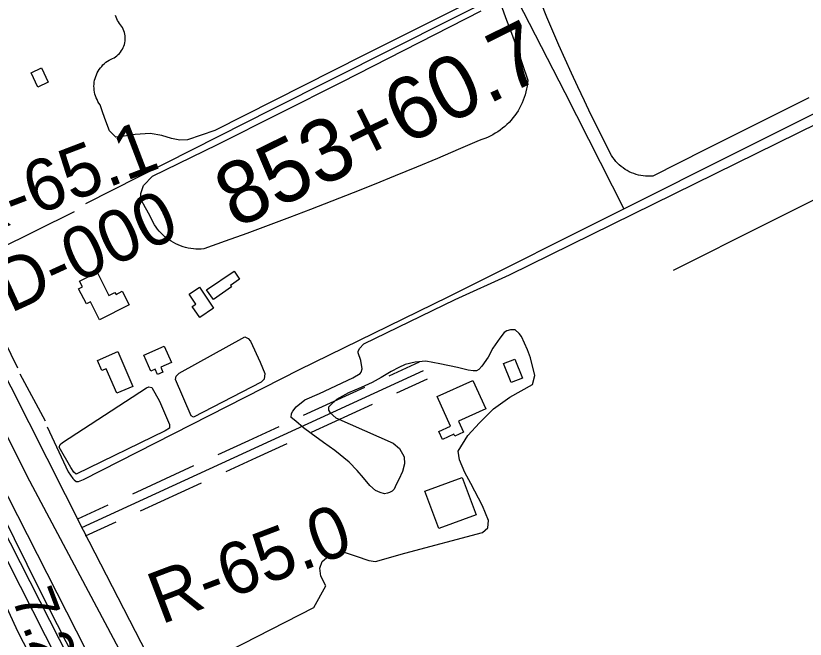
# Model space of a CAD drawing. Extents: x 3684037 to 3722149, y 433263 to 459021.
# Drawn here: x 3709731 to 3710994, y 445630 to 446628 of the extents above; entities that cross this region are included whole.
import ezdxf

# ---------------------------------------------------------------- set-up
doc = ezdxf.new("R2010")
doc.units = 0
for name, color, linetype in [('V-BLDG-OTLN', 7, 'Continuous'), ('V-FLOD-BASE', 7, 'Continuous'), ('V-LEVE-TOET', 7, 'Continuous'), ('V-RIVR-EDGE', 7, 'Continuous'), ('V-RIVR-RANG', 7, 'Continuous'), ('V-RIVR-RANG-IDEN', 7, 'Continuous'), ('V-ROAD-CNTR', 7, 'Continuous'), ('V-RRAP-FSHR', 7, 'Continuous'), ('V-SITE-VEGE', 7, 'Continuous'), ('V-SURV-IDEN', 7, 'Continuous'), ('V-SURV-LINE', 7, 'Continuous'), ('V-TOPO-SHOR', 7, 'Continuous'), ('V-UTIL-IDEN', 7, 'Continuous')]:
    doc.layers.add(name, color=color, linetype=linetype)

msp = doc.modelspace()

# ---------------------------------------------------------------- linework, layer by layer
at = {"layer": 'V-BLDG-OTLN'}
for points in [[(3709771.8, 446544.3), (3709782.8, 446521.4), (3709766.3, 446513.5), (3709755.4, 446536.4)], [(3709860.9, 446217.5), (3709880, 446180.2), (3709889.6, 446185.1), (3709891.3, 446181.8), (3709901, 446186.8), (3709912.1, 446165.1), (3709864.9, 446140.9), (3709850.2, 446169.7), (3709843.9, 446166.5), (3709831.4, 446190.8), (3709837.5, 446193.9), (3709832.8, 446203.1)], [(3710036.1, 446189.3), (3710080.1, 446219), (3710088.9, 446206.1), (3710074.4, 446196.1), (3710075.9, 446194), (3710047.5, 446173.9)], [(3710024.7, 446193.4), (3710047.5, 446159.9), (3710025.2, 446144.8), (3710013.2, 446162.3), (3710019, 446166.2), (3710008.1, 446182.2)], [(3709935.7, 446084.6), (3709968.5, 446099.2), (3709980.2, 446072.8), (3709962.8, 446065.1), (3709966.1, 446057.5), (3709957.8, 446053.7), (3709954.1, 446062.1), (3709947, 446059)], [(3709861.4, 446076.2), (3709894.1, 446090.3), (3709918.1, 446034.6), (3709892.3, 446023.5), (3709875.4, 446062.8), (3709868.5, 446059.8)], [(3710529.3, 446078.4), (3710541.6, 446048), (3710523.7, 446040.8), (3710511.5, 446071.3)], [(3710405, 446018.3), (3710462.4, 446044.2), (3710483, 445998.5), (3710439.2, 445978.7), (3710447.1, 445961.1), (3710433.3, 445954.9), (3710432, 445958), (3710413.6, 445949.7), (3710407.8, 445962.5), (3710426.4, 445971)], [(3710445, 445888.9), (3710467.4, 445829.2), (3710407.8, 445806.9), (3710385.5, 445866.7)]]:
    msp.add_lwpolyline(points, close=True, dxfattribs=at)
at = {"layer": 'V-FLOD-BASE'}
msp.add_lwpolyline([(3709949.4, 445354.6), (3709769.9, 445707.3), (3709501.3, 446251.2)], dxfattribs=at)
at = {"layer": 'V-LEVE-TOET'}
for points in [[(3709570.4, 446247.7), (3709748.7, 445891.5), (3709958.4, 445497.1), (3710157.7, 445111.3), (3710411.5, 444618.4), (3710668.3, 444121.4), (3710862.4, 443660.9), (3710963.1, 443415.1)], [(3709798.2, 445596.1), (3709618.1, 445951.1), (3709488.9, 446229.6)]]:
    msp.add_lwpolyline(points, dxfattribs=at)
at = {"layer": 'V-RIVR-EDGE'}
msp.add_spline([(3707057.6, 450460), (3707081.5, 450431), (3707105.4, 450392.5), (3707125.2, 450359), (3707163.5, 450300.1), (3707183.8, 450270.2), (3707206.7, 450223.2), (3707227.4, 450181.5), (3707252.2, 450142.1), (3707265.7, 450117.2), (3707275.1, 450098.6), (3707318.4, 450037.9), (3707353.1, 449985.4), (3707385.1, 449939.7), (3707406.2, 449908.4), (3707430.1, 449871.3), (3707455.8, 449833.7), (3707495.5, 449785.2), (3707517.1, 449753.5), (3707534.2, 449727.2), (3707562.1, 449687.8), (3707582.8, 449647.1), (3707592.7, 449624), (3707604, 449607.7), (3707632.4, 449565.1), (3707692.3, 449470.5), (3707727.8, 449403.9), (3707751.7, 449355.5), (3707768.3, 449325.1), (3707817.4, 449240), (3707854.8, 449182), (3707880.9, 449141.7), (3707898.9, 449116.4), (3707960.2, 449034.8), (3707990.9, 448990.4), (3708021, 448942.4), (3708046.2, 448893.5), (3708087.2, 448819.7), (3708107.5, 448788.9), (3708130.4, 448754.1), (3708144.4, 448727.8), (3708155.2, 448700.2), (3708176.4, 448674.8), (3708204.3, 448634.1), (3708224.6, 448599.2), (3708242.6, 448567.5), (3708259.7, 448533.1), (3708300.5, 448421.8), (3708313.1, 448391), (3708333.4, 448345.3), (3708350.5, 448310.4), (3708400.4, 448222.6), (3708436, 448162.8), (3708462.6, 448121.1), (3708493.6, 448064.1), (3708520.6, 448004.3), (3708547.2, 447952.3), (3708560.7, 447921), (3708599.3, 447820.1), (3708618.6, 447774.4), (3708636.6, 447732.3), (3708686, 447611.4), (3708709, 447557.6), (3708728.8, 447517.7), (3708790.9, 447400.9), (3708813.8, 447343), (3708823.7, 447322.6), (3708832.7, 447310.4), (3708844, 447304.9), (3708854.8, 447299.9), (3708866.6, 447292.2), (3708878.3, 447274.6), (3708903, 447223.9), (3708928.6, 447154.2), (3708946.6, 447092.6), (3708972.6, 447032.4), (3709004.6, 446957.3), (3709022.1, 446919.3), (3709036.9, 446872.6), (3709065.7, 446798.4), (3709084.6, 446762.2), (3709116.1, 446705.2), (3709133.2, 446676.2), (3709190.8, 446579.3), (3709228.6, 446520.4), (3709242.2, 446506.8), (3709273.7, 446461.5), (3709296.2, 446418), (3709323.6, 446357.8), (3709346.1, 446307.1), (3709405.1, 446179.9), (3709417.6, 446143.3), (3709427, 446089), (3709431.5, 446069.1), (3709442.2, 446043.3), (3709459.8, 446017.9), (3709485, 445975.8), (3709516.5, 445917.4), (3709528.2, 445886.2), (3709547.1, 445830.1), (3709579.8, 445736.4), (3709592.4, 445699.3), (3709614.4, 445642.3), (3709638.7, 445596.1), (3709660.3, 445552.2), (3709689.1, 445487.4), (3709716.1, 445435.4), (3709727.8, 445413.2), (3709767, 445336.7), (3709796.2, 445272.8), (3709817.8, 445223.5), (3709885.2, 445070.1), (3709914, 445011.7), (3709955.3, 444895.8), (3709967, 444870), (3709990.9, 444833.8), (3710021.5, 444779), (3710062, 444721.5), (3710099, 444671.2), (3710125.5, 444614.6), (3710149.4, 444558.9), (3710206.5, 444434.9), (3710232.6, 444377.8), (3710256, 444325.8), (3710301.8, 444226.7), (3710336.4, 444144.7), (3710353.1, 444103.1), (3710397.1, 443983.2), (3710422.3, 443923), (3710475.8, 443823.3), (3710506.4, 443776.2), (3710521.3, 443745), (3710531.1, 443701.6), (3710571.1, 443591.6), (3710592.2, 443543.2), (3710610.2, 443507), (3710643.1, 443453.5), (3710685.4, 443374.7), (3710721.4, 443310.4), (3710726.8, 443298.2), (3710725.9, 443280.1), (3710724.9, 443258.9), (3710728.5, 443241.7), (3710736.6, 443228.1), (3710746.5, 443216.8), (3710761.9, 443210), (3710784.5, 443208.1), (3710799.9, 443212.6), (3710819.8, 443223.4), (3710828.8, 443224.3), (3710832, 443222), (3710845.5, 443189.9), (3710847.7, 443178.6), (3710844.5, 443169.5), (3710837.7, 443158.2), (3710824.1, 443142.4), (3710796, 443115.8), (3710790.1, 443110.9), (3710787.8, 443107.7), (3710786.5, 443099.6), (3710789.1, 443080.6), (3710800.8, 443053.9), (3710807.1, 443036.2), (3710810.7, 443032.6), (3710815.2, 443023.1), (3710815.2, 443014.5), (3710814.3, 443006.8), (3710817.9, 442996.4), (3710822.8, 442987.4), (3710832.3, 442981.9), (3710840, 442976.5), (3710855.3, 442958.3), (3710863.4, 442945.7), (3710869.7, 442927.6), (3710881.8, 442907.2)], degree=3, dxfattribs=at)
at = {"layer": 'V-ROAD-CNTR'}
for points in [[(3708405.8, 448759.9), (3708828.8, 447915.2), (3709103.7, 447372.9), (3709282.7, 447017.3), (3709556.7, 446389.8), (3709664.3, 446149.3), (3709838.6, 445804.3), (3710393, 444727.7)], [(3710328.2, 446051.3), (3710377.1, 446073.7)], [(3709836.3, 445808.8), (3710383.3, 446060.1)], [(3710340.8, 446024), (3710389.6, 446046.5)], [(3710191.5, 445988.5), (3710289.2, 446033.3)], [(3710204, 445961.2), (3710301.7, 446006.1)], [(3710103.6, 445948.1), (3710152.4, 445970.5)], [(3710054.7, 445925.6), (3710103.6, 445948.1)], [(3710116.1, 445920.8), (3710164.9, 445943.3)], [(3710067.3, 445898.4), (3710116.1, 445920.8)], [(3709918, 445862.8), (3710015.7, 445907.7)], [(3709930.5, 445835.6), (3710028.2, 445880.4)], [(3709830.1, 445822.4), (3709878.9, 445844.9)], [(3709842.6, 445795.2), (3709891.4, 445817.6)]]:
    msp.add_lwpolyline(points, dxfattribs=at)
at = {"layer": 'V-RRAP-FSHR'}
msp.add_lwpolyline([(3708284, 448663.7), (3708890.5, 447430.5), (3709230.9, 446740), (3709733.5, 445642.6), (3710219.4, 444700.2)], dxfattribs=at)
at = {"layer": 'V-SITE-VEGE'}
for points in [[(3710283.7, 446032.7), (3710263.3, 446024.5), (3710244.3, 446013.5), (3710234.7, 446004.7), (3710231.3, 446001.3), (3710231.3, 445996.5), (3710234.1, 445992.4), (3710242.9, 445984.3), (3710334.9, 445943.5), (3710345.1, 445935.4), (3710352.6, 445921.7), (3710352.7, 445910.8), (3710349.9, 445898.6), (3710343.8, 445885.6), (3710339.8, 445877.5), (3710336.4, 445870), (3710333, 445866.6), (3710328.9, 445864.5), (3710325.5, 445863.8), (3710320.7, 445862.5), (3710313.9, 445864.5), (3710306.4, 445867.9), (3710297.5, 445876.1), (3710287.3, 445888.3), (3710277.1, 445899.9), (3710264.1, 445913.5), (3710241.6, 445931.8), (3710223.2, 445944.7), (3710203.5, 445959), (3710191.2, 445968.5), (3710178.9, 445978.7), (3710171.4, 445984.9), (3710172.1, 445991), (3710174.1, 445995.1), (3710179.6, 446001.9), (3710193.2, 446012.8), (3710217, 446023), (3710270.1, 446048.3), (3710281.7, 446055.1), (3710283.7, 446057.2), (3710285.1, 446062.6), (3710283, 446076.2), (3710278.9, 446088.5), (3710278.9, 446090.5), (3710280.9, 446095.3), (3710287.7, 446102.8), (3710434.1, 446173.8), (3710521, 446212.9), (3711608.4, 446748.9)], [(3710455.1, 446648.6), (3710286.8, 446564), (3710049.6, 446444.3), (3710005.6, 446429.1), (3709993.3, 446428.8), (3709980.1, 446431.4), (3709964.4, 446436), (3709945.7, 446439.2), (3709922.1, 446438), (3709904.3, 446435.2), (3709891, 446433.4), (3709880.8, 446443.4), (3709874.9, 446459.2), (3709870.2, 446472.4), (3709865.8, 446485.5), (3709864, 446488.1), (3709862.3, 446490.8), (3709860.9, 446493.6), (3709859.6, 446496.5), (3709858.5, 446499.5), (3709857.6, 446502.5), (3709856.9, 446505.6), (3709856.4, 446508.7), (3709856.1, 446511.9), (3709856, 446515), (3709856.2, 446518.2), (3709856.5, 446521.3), (3709857, 446524.5), (3709857.8, 446527.5), (3709858.7, 446530.6), (3709859.9, 446533.5), (3709861.2, 446536.4), (3709862.7, 446539.2), (3709864.4, 446541.8), (3709866.2, 446544.4), (3709868.3, 446546.8), (3709870.4, 446549.1), (3709872.8, 446551.3), (3709875.2, 446553.3), (3709877.8, 446555.1), (3709880.5, 446556.7), (3709883.3, 446558.2), (3709885.8, 446559.3), (3709888.3, 446560.6), (3709890.6, 446562.1), (3709892.8, 446563.8), (3709894.9, 446565.6), (3709896.8, 446567.6), (3709898.6, 446569.7), (3709900.2, 446572), (3709901.6, 446574.4), (3709902.8, 446576.8), (3709903.9, 446579.4), (3709904.7, 446582), (3709905.3, 446584.7), (3709905.8, 446587.5), (3709906, 446590.2), (3709906, 446593), (3709905.7, 446595.7), (3709905.3, 446598.5), (3709904.7, 446601.2), (3709903.8, 446603.8), (3709902.8, 446606.4), (3709901.6, 446608.8), (3709900.1, 446611.2), (3709898.5, 446613.5), (3709896.8, 446615.6), (3709895.2, 446617.9), (3709893.8, 446620.4), (3709892.5, 446623), (3709891.5, 446625.6), (3709890.6, 446628.3)], [(3711000.1, 446496.4), (3710916.8, 446454.9), (3710833.6, 446413.2), (3710750.4, 446371.3), (3710746.6, 446371), (3710742.7, 446371), (3710738.8, 446371.1), (3710734.9, 446371.5), (3710731.1, 446372.1), (3710727.2, 446372.8), (3710723.5, 446373.9), (3710719.8, 446375.1), (3710716.2, 446376.5), (3710712.6, 446378.1), (3710709.2, 446380), (3710705.9, 446382), (3710702.7, 446384.2), (3710699.6, 446386.6), (3710696.6, 446389.1), (3710693.9, 446391.8), (3710691.2, 446394.7), (3710688.8, 446397.7), (3710686.5, 446400.8), (3710684.3, 446404.1), (3710673.2, 446425.9), (3710662.2, 446447.7), (3710651.3, 446469.7), (3710640.7, 446491.7), (3710630.3, 446513.9), (3710620, 446536.1), (3710609.9, 446558.4), (3710600, 446580.8), (3710590.3, 446603.3), (3710580.8, 446625.8), (3710571.4, 446648.4)], [(3710508.7, 446641.6), (3710514.8, 446625.2), (3710524, 446600.2), (3710533, 446575), (3710541.7, 446549.9), (3710550.3, 446524.6), (3710549.8, 446519.9), (3710549.2, 446515.3), (3710548.3, 446510.6), (3710547.3, 446506), (3710546.1, 446501.5), (3710544.6, 446497), (3710543, 446492.6), (3710541.2, 446488.3), (3710539.2, 446484), (3710537, 446479.9), (3710534.6, 446475.8), (3710532, 446471.8), (3710529.3, 446468), (3710526.4, 446464.3), (3710523.4, 446460.7), (3710520.2, 446457.2), (3710516.9, 446453.9), (3710513.4, 446450.7), (3710509.8, 446447.7), (3710506, 446444.9), (3710502.2, 446442.2), (3710498.2, 446439.7), (3710494.1, 446437.3), (3710489.9, 446435.2), (3710485.7, 446433.2), (3710481.3, 446431.4), (3710476.9, 446429.8), (3710472.4, 446428.4), (3710439, 446413.9), (3710405.5, 446399.6), (3710371.9, 446385.5), (3710338.2, 446371.5), (3710304.4, 446357.8), (3710270.6, 446344.2), (3710236.7, 446330.9), (3710202.7, 446317.7), (3710168.7, 446304.7), (3710134.6, 446291.9), (3710100.4, 446279.3), (3710066.1, 446266.9), (3710031.8, 446254.7), (3710027.6, 446254.4), (3710023.4, 446254.3), (3710019.2, 446254.4), (3710015, 446254.7), (3710010.9, 446255.3), (3710006.7, 446256), (3710002.6, 446257), (3709998.6, 446258.1), (3709994.6, 446259.5), (3709990.7, 446261), (3709986.9, 446262.8), (3709983.2, 446264.7), (3709979.6, 446266.8), (3709976.1, 446269.1), (3709972.7, 446271.6), (3709969.4, 446274.2), (3709966.3, 446277), (3709963.3, 446280), (3709960.5, 446283.1), (3709957.8, 446286.3), (3709955.3, 446289.7), (3709953, 446293.2), (3709950.8, 446296.8), (3709948.9, 446300.5), (3709947.1, 446304.3), (3709945.5, 446308.2), (3709938.6, 446320.2), (3709931.3, 446333.4), (3709930.9, 446343.3), (3709935, 446356), (3709949.9, 446371.1), (3710053.4, 446422), (3710253.4, 446521.9), (3710475.7, 446635.9)], [(3710026.7, 445587.9), (3710208, 445680.4), (3710227.1, 445715.4), (3710218.8, 445730.8), (3710217.6, 445743.8), (3710221.1, 445754.4), (3710228.2, 445760.3), (3710241.2, 445766.3), (3710257.8, 445768.7), (3710275.5, 445762.8), (3710295.7, 445755.7), (3710306.3, 445754.5), (3710353.6, 445767.6), (3710477.8, 445800.9), (3710486, 445808.1), (3710487.3, 445819.8), (3710477.8, 445843.5), (3710458.8, 445878.9), (3710449.3, 445896.7), (3710441, 445916.8), (3710438.6, 445931), (3710454, 445955.8), (3710472.9, 445976), (3710495.3, 445998.5), (3710521.3, 446017.4), (3710558, 446037.6), (3710561.5, 446051.8), (3710554.4, 446080.2), (3710549.9, 446092.9), (3710540.4, 446114.7), (3710536.3, 446119.4), (3710530.1, 446124.9), (3710522.6, 446124.9), (3710516.5, 446123.5), (3710512.4, 446120.8), (3710505.6, 446111.9), (3710494.1, 446095.6), (3710486.6, 446081.2), (3710476.4, 446066.9), (3710471.6, 446061.5), (3710468.2, 446059.4), (3710462.8, 446059.4), (3710454.6, 446060.8), (3710437.6, 446064.9), (3710409.7, 446070.9), (3710387.2, 446075), (3710370.2, 446073.6), (3710353.8, 446069.5), (3710343.6, 446064.7), (3710331.4, 446058.6), (3710315.7, 446049), (3710301.4, 446040.9), (3710283.7, 446032.7)]]:
    msp.add_lwpolyline(points, dxfattribs=at)
for points in [[(3709992.1, 446055.6), (3710097.5, 446113.9), (3710102.6, 446111.1), (3710106.4, 446106.9), (3710122.2, 446073.5), (3710129.2, 446055.1), (3710128.6, 446046.3), (3710123.5, 446041.2), (3710015.5, 445985.5), (3710011.7, 445987.4), (3709986.4, 446045.5), (3709987.4, 446050.9)], [(3709819.1, 445905), (3709800.1, 445937.2), (3709802.1, 445941.6), (3709805.7, 445944.8), (3709940.3, 446032.2), (3709943.8, 446033.8), (3709948.5, 446032.8), (3709961.1, 446010.7), (3709977, 445973.4), (3709976.6, 445967.7), (3709970.1, 445963.3), (3709827.3, 445894.2), (3709823.5, 445897.4)]]:
    msp.add_lwpolyline(points, close=True, dxfattribs=at)
at = {"layer": 'V-SURV-LINE'}
for points in [[(3709607.6, 446074.2), (3710768, 443793.9)], [(3710741.3, 443780.2), (3709580.9, 446060.5)]]:
    msp.add_lwpolyline(points, dxfattribs=at)
at = {"layer": 'V-TOPO-SHOR'}
for p, q in [((3709655.7, 446231.3), (3709824.7, 446314.5)), ((3709684.9, 446162), (3709733.4, 446064.5)), ((3709737.5, 446054.9), (3709777.8, 445979.4))]:
    msp.add_line(p, q, dxfattribs=at)
for points in [[(3710330.8, 447049.7), (3710395.1, 446923.9), (3710524.4, 446671.4), (3710609.6, 446505), (3710703.8, 446318.7)], [(3710783.3, 446220.7), (3711230, 446444.6), (3711596.1, 446624.2), (3711634.8, 446643.2), (3712008.1, 446837.7), (3712294.2, 446970.2)], [(3710422.9, 446178.1), (3710703.8, 446318.7), (3710883.6, 446408.7), (3711666.5, 446801)], [(3709843, 446327.2), (3710141.4, 446478.2), (3710524.4, 446671.4)], [(3709839.2, 445885.4), (3710184.7, 446061.5), (3710422.9, 446178.1)], [(3709781.2, 445969.8), (3709814.7, 445897.7), (3709822.2, 445886.9), (3709824.3, 445884.8), (3709827.7, 445882.1), (3709831.1, 445882.1), (3709839.2, 445885.4)]]:
    msp.add_lwpolyline(points, dxfattribs=at)
at = {"layer": 'V-UTIL-IDEN'}
msp.add_lwpolyline([(3708284, 448663.7), (3708890.5, 447430.5), (3709230.9, 446740), (3709733.5, 445642.6), (3710219.4, 444700.2)], dxfattribs=at)

# ---------------------------------------------------------------- texts
at = {"layer": 'V-RIVR-RANG'}
for s, p in [('7.2', (3709723.5, 445696.9)), ('7.9', (3709630, 445661.5))]:
    msp.add_text(s, height=67, rotation=290.6983, dxfattribs=at).set_placement(p)
at = {"layer": 'V-RIVR-RANG-IDEN'}
for s, rotation, p in [('R-65.1', 20.9082, (3709653.3, 446266.3)), ('D-000', 24.5503, (3709722.1, 446151.3)), ('R-65.0', 20.8359, (3709963.3, 445653))]:
    msp.add_text(s, height=83, rotation=rotation, dxfattribs=at).set_placement(p)
at = {"layer": 'V-SURV-IDEN'}
msp.add_text('853+60.7', height=100, rotation=26.2956, dxfattribs=at).set_placement((3710082.9, 446286))

doc.saveas('drawing.dxf')
